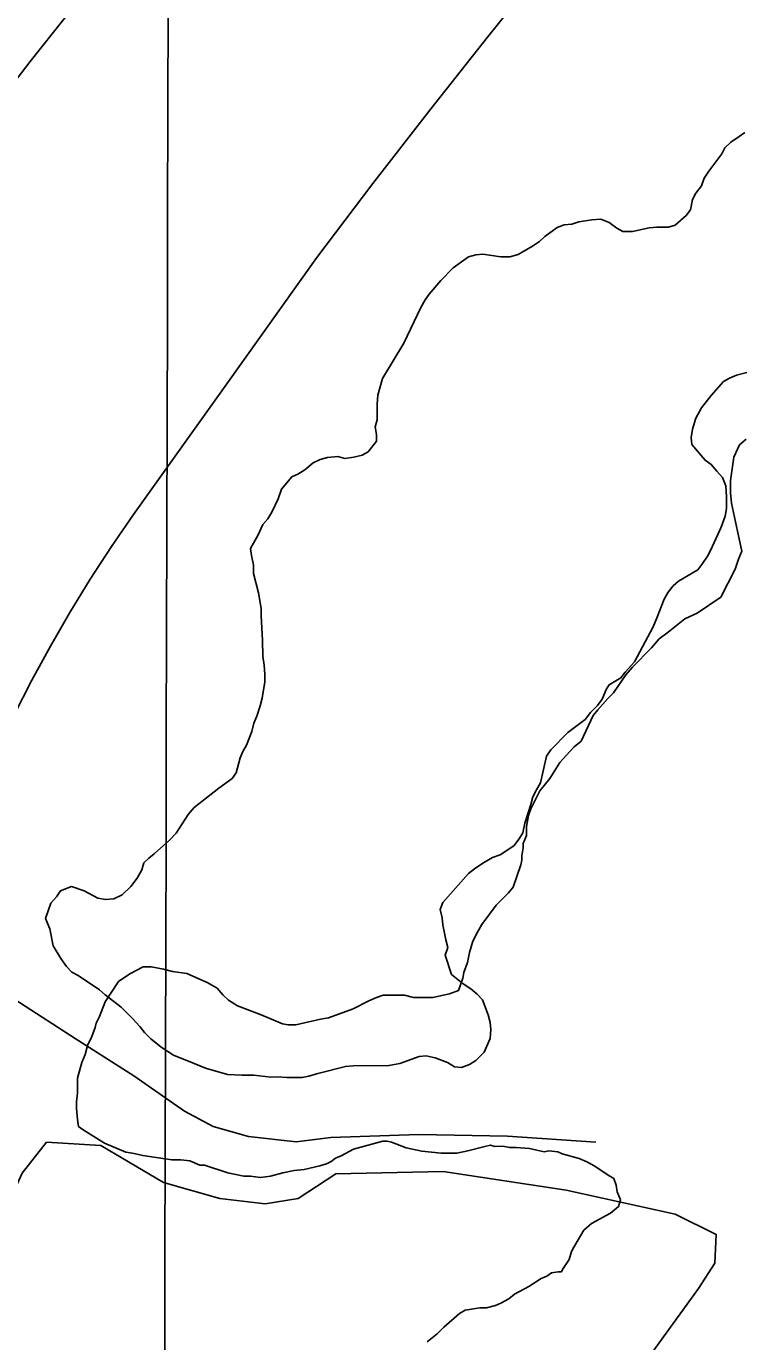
# Model space of a CAD drawing. Extents: x 3172297 to 3210190, y 958463 to 983887.
# Drawn here: x 3186909 to 3187234, y 965086 to 965683 of the extents above; entities that cross this region are included whole.
import ezdxf

# ---------------------------------------------------------------- set-up
doc = ezdxf.new("R2010")
doc.units = 0
for name, color, linetype in [('V-DTCH-CNTR', 7, 'Continuous'), ('V-GRID-MAJR', 7, 'Continuous'), ('V-LEVE-TOET', 7, 'Continuous'), ('V-ROAD-CNTR', 7, 'Continuous'), ('V-SITE-VEGE', 7, 'Continuous'), ('V-TOPO-SHOR', 7, 'Continuous')]:
    doc.layers.add(name, color=color, linetype=linetype)

msp = doc.modelspace()

# ---------------------------------------------------------------- linework, layer by layer
at = {"layer": 'V-DTCH-CNTR'}
msp.add_lwpolyline([(3186862.81, 965266.19), (3186884.92, 965253.48), (3186906.06, 965240.16), (3186931.41, 965223.87), (3186958.08, 965206.89), (3186981.07, 965190.85), (3186993.96, 965183.9), (3187010.08, 965179.31), (3187031.71, 965176.84), (3187047.46, 965178.82), (3187087.46, 965180.26), (3187127.65, 965179.43), (3187167.84, 965176.68)], dxfattribs=at)
at = {"layer": 'V-GRID-MAJR'}
msp.add_spline([(3186968.95, 963893.69), (3186984.81, 969953.98), (3187000.69, 976017.35), (3187016.56, 982080.77), (3187016.57, 982083.8)], degree=3, dxfattribs=at)
at = {"layer": 'V-LEVE-TOET'}
msp.add_lwpolyline([(3187144.89, 965711.43), (3187118.53, 965678.52), (3187092.43, 965645.39), (3187066.6, 965612.06), (3187041.04, 965578.52), (3186999.48, 965520.11), (3186957.84, 965461.77), (3186947.87, 965447.21), (3186938.25, 965432.4), (3186929.01, 965417.33), (3186920.15, 965402.03), (3186911.69, 965386.51), (3186903.62, 965370.78)], dxfattribs=at)
at = {"layer": 'V-ROAD-CNTR'}
msp.add_lwpolyline([(3186890.06, 965640.41), (3186910.93, 965667.45), (3186932.18, 965694.19), (3186956.16, 965725.19), (3186980.3, 965756.07), (3187004.59, 965786.83), (3187029.04, 965817.46), (3187068.24, 965867.58), (3187107.85, 965917.38), (3187126.14, 965941.22), (3187144.09, 965965.32), (3187161.68, 965989.69), (3187178.91, 966014.31), (3187195.17, 966039.4), (3187211.17, 966064.65), (3187226.9, 966090.07), (3187242.37, 966115.66)], dxfattribs=at)
at = {"layer": 'V-SITE-VEGE'}
for p, q in [((3187232.94, 965493.48), (3187230.41, 965487.87)), ((3187235.98, 965496.03), (3187232.94, 965493.48)), ((3187230.41, 965487.87), (3187228.91, 965477.17)), ((3187228.91, 965477.17), (3187228.93, 965471.57)), ((3187228.93, 965471.57), (3187229.45, 965466.98)), ((3187229.45, 965466.98), (3187232.04, 965454.26)), ((3187232.04, 965454.26), (3187234.11, 965445.1)), ((3187232.59, 965441.53), (3187231.08, 965436.94)), ((3187234.11, 965445.1), (3187232.59, 965441.53)), ((3187231.08, 965436.94), (3187224.5, 965424.19)), ((3187224.5, 965424.19), (3187213.83, 965417.03)), ((3187213.83, 965417.03), (3187208.24, 965414.46)), ((3187208.24, 965414.46), (3187200.62, 965408.33)), ((3187196.55, 965405.26), (3187193, 965401.17)), ((3187200.62, 965408.33), (3187196.55, 965405.26)), ((3187193, 965401.17), (3187184.37, 965392.48)), ((3187184.37, 965392.48), (3187181.33, 965388.91)), ((3187181.33, 965388.91), (3187175.75, 965380.74)), ((3187175.75, 965380.74), (3187173.21, 965378.19)), ((3187173.21, 965378.19), (3187168.65, 965373.08)), ((3187166.62, 965370.53), (3187161.05, 965358.8)), ((3187168.65, 965373.08), (3187166.62, 965370.53)), ((3187158.01, 965356.24), (3187155.98, 965354.2)), ((3187161.05, 965358.8), (3187158.01, 965356.24)), ((3187155.98, 965354.2), (3187151.41, 965349.09)), ((3187151.41, 965349.09), (3187146.85, 965341.94)), ((3187146.85, 965341.94), (3187142.28, 965336.33)), ((3187142.28, 965336.33), (3187138.24, 965328.17)), ((3187138.24, 965328.17), (3187137.23, 965325.11)), ((3187137.23, 965325.11), (3187136.23, 965320.01)), ((3187136.23, 965320.01), (3187136.24, 965315.94)), ((3187136.24, 965315.94), (3187134.72, 965312.37)), ((3187134.73, 965310.33), (3187134.23, 965306.77)), ((3187134.72, 965312.37), (3187134.73, 965310.33)), ((3187133.74, 965302.69), (3187130.21, 965292.49)), ((3187134.24, 965304.73), (3187133.74, 965302.69)), ((3187134.23, 965306.77), (3187134.24, 965304.73)), ((3187128.18, 965289.94), (3187122.59, 965284.32)), ((3187130.21, 965292.49), (3187128.18, 965289.94)), ((3187122.59, 965284.32), (3187116, 965275.64)), ((3187113.98, 965272.07), (3187111.95, 965267.99)), ((3187116, 965275.64), (3187113.98, 965272.07)), ((3187111.95, 965267.99), (3187110.44, 965262.89)), ((3187110.44, 965262.89), (3187109.44, 965258.3)), ((3186962.26, 965256.3), (3186956.16, 965253.22)), ((3186965.83, 965256.31), (3186962.26, 965256.3)), ((3186971.43, 965255.31), (3186965.83, 965256.31)), ((3186975.51, 965254.3), (3186971.43, 965255.31)), ((3186982.14, 965253.31), (3186975.51, 965254.3)), ((3187109.44, 965258.3), (3187107.92, 965253.71)), ((3186951.08, 965249.64), (3186945, 965240.45)), ((3186956.16, 965253.22), (3186951.08, 965249.64)), ((3186991.32, 965249.26), (3186982.14, 965253.31)), ((3186995.91, 965246.73), (3186991.32, 965249.26)), ((3187107.42, 965251.17), (3187105.4, 965245.56)), ((3187107.92, 965253.71), (3187107.42, 965251.17)), ((3186998.46, 965243.68), (3186995.91, 965246.73)), ((3187001.02, 965241.14), (3186998.46, 965243.68)), ((3187068.24, 965242.38), (3187064.68, 965240.84)), ((3187071.29, 965243.41), (3187068.24, 965242.38)), ((3187080.96, 965243.44), (3187071.29, 965243.41)), ((3187085.04, 965242.44), (3187080.96, 965243.44)), ((3187093.7, 965242.46), (3187085.04, 965242.44)), ((3187101.33, 965244.02), (3187093.7, 965242.46)), ((3187105.4, 965245.56), (3187101.33, 965244.02)), ((3186945, 965240.45), (3186942.48, 965233.82)), ((3187005.1, 965238.61), (3187001.02, 965241.14)), ((3187015.81, 965234.57), (3187005.1, 965238.61)), ((3187057.56, 965237.25), (3187046.37, 965233.14)), ((3187064.68, 965240.84), (3187057.56, 965237.25)), ((3186940.96, 965230.76), (3186940.46, 965228.73)), ((3186942.48, 965233.82), (3186940.96, 965230.76)), ((3187025.5, 965230.53), (3187015.81, 965234.57)), ((3187028.04, 965230.03), (3187025.5, 965230.53)), ((3187042.81, 965232.62), (3187031.61, 965230.04)), ((3187046.37, 965233.14), (3187042.81, 965232.62)), ((3186938.94, 965224.65), (3186936.92, 965220.56)), ((3186940.46, 965228.73), (3186938.94, 965224.65)), ((3187031.61, 965230.04), (3187028.04, 965230.03)), ((3186936.92, 965220.56), (3186935.91, 965216.49)), ((3186934.4, 965212.92), (3186932.38, 965205.78)), ((3186935.91, 965216.49), (3186934.4, 965212.92)), ((3186932.38, 965205.78), (3186932.4, 965199.16)), ((3186932.4, 965199.16), (3186931.91, 965195.08)), ((3186931.91, 965195.08), (3186931.92, 965192.03)), ((3186931.92, 965192.03), (3186932.44, 965186.94)), ((3186932.44, 965186.94), (3186932.96, 965183.89)), ((3186932.96, 965183.89), (3186935, 965182.36)), ((3186935, 965182.36), (3186944.7, 965176.28)), ((3187057.77, 965173.6), (3187071, 965177.2)), ((3187071, 965177.2), (3187073.03, 965177.21)), ((3187073.03, 965177.21), (3187075.07, 965176.71)), ((3187075.07, 965176.71), (3187081.7, 965174.18)), ((3186944.7, 965176.28), (3186954.39, 965172.24)), ((3186954.39, 965172.24), (3186957.45, 965171.74)), ((3186957.45, 965171.74), (3186962.03, 965170.74)), ((3186962.03, 965170.74), (3186975.28, 965168.74)), ((3187049.63, 965169.49), (3187052.17, 965170.52)), ((3187052.17, 965170.52), (3187057.77, 965173.6)), ((3187081.7, 965174.18), (3187088.83, 965172.68)), ((3187088.83, 965172.68), (3187097.49, 965171.69)), ((3187097.49, 965171.69), (3187104.63, 965171.71)), ((3187104.63, 965171.71), (3187109.71, 965172.75)), ((3187109.71, 965172.75), (3187117.35, 965174.81)), ((3187117.35, 965174.81), (3187119.89, 965175.32)), ((3187119.89, 965175.32), (3187121.93, 965174.82)), ((3187121.93, 965174.82), (3187125.5, 965174.83)), ((3187125.5, 965174.83), (3187128.55, 965174.33)), ((3187128.55, 965174.33), (3187131.61, 965174.34)), ((3187131.61, 965174.34), (3187137.72, 965173.86)), ((3187137.72, 965173.86), (3187144.35, 965172.35)), ((3187144.35, 965172.35), (3187146.38, 965172.86)), ((3187146.38, 965172.86), (3187150.46, 965172.37)), ((3187150.46, 965172.37), (3187152.5, 965171.36)), ((3187152.5, 965171.36), (3187160.14, 965169.35)), ((3186975.28, 965168.74), (3186979.35, 965168.76)), ((3186979.35, 965168.76), (3186983.43, 965168.26)), ((3186983.43, 965168.26), (3186988.02, 965166.24)), ((3186988.02, 965166.24), (3186990.05, 965166.24)), ((3186990.05, 965166.24), (3187000.76, 965162.72)), ((3187035.39, 965164.36), (3187042.51, 965165.91)), ((3187042.51, 965165.91), (3187045.56, 965166.93)), ((3187045.56, 965166.93), (3187047.6, 965167.96)), ((3187047.6, 965167.96), (3187049.63, 965169.49)), ((3187160.14, 965169.35), (3187163.71, 965167.83)), ((3187163.71, 965167.83), (3187167.28, 965165.8)), ((3187167.28, 965165.8), (3187173.41, 965161.75)), ((3187000.76, 965162.72), (3187007.9, 965161.21)), ((3187007.9, 965161.21), (3187010.95, 965161.22)), ((3187010.95, 965161.22), (3187015.54, 965160.73)), ((3187015.54, 965160.73), (3187020.12, 965161.25)), ((3187020.12, 965161.25), (3187025.72, 965162.8)), ((3187025.72, 965162.8), (3187030.81, 965163.83)), ((3187030.81, 965163.83), (3187035.39, 965164.36)), ((3187173.41, 965161.75), (3187175.96, 965160.23)), ((3187175.96, 965160.23), (3187176.99, 965157.17)), ((3187176.99, 965157.17), (3187177.51, 965154.12)), ((3187177.51, 965154.12), (3187179.05, 965150.56)), ((3187178.04, 965147.5), (3187174.48, 965144.44)), ((3187179.05, 965150.56), (3187178.04, 965147.5)), ((3187174.48, 965144.44), (3187165.84, 965139.83)), ((3187162.29, 965136.76), (3187157.73, 965129.1)), ((3187165.84, 965139.83), (3187162.29, 965136.76)), ((3187157.73, 965129.1), (3187156.72, 965127.06)), ((3187155.71, 965123.49), (3187152.67, 965118.9)), ((3187156.72, 965127.06), (3187155.71, 965123.49)), ((3187147.58, 965117.36), (3187145.55, 965115.82)), ((3187150.63, 965117.88), (3187147.58, 965117.36)), ((3187152.16, 965117.88), (3187150.63, 965117.88)), ((3187152.67, 965118.9), (3187152.16, 965117.88)), ((3187137.41, 965111.21), (3187130.81, 965107.63)), ((3187143.01, 965114.8), (3187137.41, 965111.21)), ((3187145.55, 965115.82), (3187143.01, 965114.8)), ((3187128.27, 965105.58), (3187124.71, 965103.53)), ((3187130.81, 965107.63), (3187128.27, 965105.58)), ((3187105.88, 965098.89), (3187098.77, 965092.76)), ((3187108.42, 965100.43), (3187105.88, 965098.89)), ((3187115.04, 965101.46), (3187108.42, 965100.43)), ((3187118.09, 965101.47), (3187115.04, 965101.46)), ((3187122.17, 965102.51), (3187118.09, 965101.47)), ((3187124.71, 965103.53), (3187122.17, 965102.51)), ((3187095.73, 965089.69), (3187091.15, 965086.11)), ((3187098.77, 965092.76), (3187095.73, 965089.69))]:
    msp.add_line(p, q, dxfattribs=at)
at = {"layer": 'V-TOPO-SHOR'}
for points in [[(3187015.83, 965419.02), (3187014.56, 965426.22), (3187012.33, 965434.98), (3187012.32, 965438.74), (3187011.37, 965443.13), (3187011.04, 965446.26), (3187014.47, 965452.54), (3187016.65, 965457.24), (3187018.83, 965459.75), (3187020.7, 965462.89), (3187023.5, 965468.86), (3187025.05, 965473.25), (3187029.73, 965478.9), (3187032.55, 965480.16), (3187035.68, 965482.05), (3187039.43, 965485.2), (3187042.56, 965486.78), (3187046, 965487.73), (3187050.7, 965488.05), (3187053.83, 965487.13), (3187057.9, 965487.77), (3187061.66, 965488.71), (3187064.47, 965490.29), (3187068.22, 965495.01), (3187068.21, 965498.14), (3187067.57, 965501.58), (3187068.5, 965504.72), (3187068.47, 965511.92), (3187068.77, 965516), (3187070.94, 965523.52), (3187080.6, 965539.53), (3187088.38, 965555.85), (3187090.25, 965559.3), (3187092.12, 965561.81), (3187097.43, 965568.1), (3187103.05, 965573.75), (3187109.93, 965578.79), (3187113.37, 965579.74), (3187116.5, 965580.06), (3187124.65, 965578.83), (3187128.72, 965578.85), (3187132.48, 965579.8), (3187139.05, 965583.58), (3187142.17, 965585.78), (3187144.67, 965587.99), (3187150.3, 965592.08), (3187153.43, 965593.34), (3187156.87, 965593.67), (3187160, 965594.61), (3187165.95, 965595.57), (3187170.02, 965595.9), (3187173.79, 965594.35), (3187177.24, 965591.85), (3187180.07, 965590.29), (3187184.45, 965590.31), (3187191.96, 965591.9), (3187195.41, 965592.22), (3187200.74, 965592.24), (3187203.87, 965593.19), (3187208.87, 965597.59), (3187210.74, 965600.11), (3187211.66, 965604.81), (3187213.22, 965607.63), (3187215.71, 965611.09), (3187216.95, 965614.54), (3187219.14, 965617.68), (3187225.06, 965625.53), (3187226.31, 965628.35), (3187229.12, 965630.87), (3187232.87, 965633.39), (3187235.37, 965635.27)], [(3187236.35, 965526.25), (3187231.66, 965524.98), (3187228.53, 965523.72), (3187225.71, 965522.15), (3187220.1, 965515.86), (3187215.73, 965510.21), (3187213.23, 965505.5), (3187211.69, 965500.48), (3187211.07, 965496.72), (3187211.39, 965493.59), (3187217.37, 965486.4), (3187220.2, 965484.53), (3187222.71, 965481.41), (3187225.23, 965478.6), (3187226.81, 965474.84), (3187227.14, 965469.83), (3187227.15, 965464.5), (3187226.54, 965461.06), (3187224.68, 965456.04), (3187220.01, 965445.69), (3187218.45, 965442.86), (3187215.96, 965439.09), (3187214.09, 965436.58), (3187205.33, 965431.54), (3187202.83, 965429.34), (3187200.65, 965426.51), (3187198.78, 965423.37), (3187195.67, 965415.21), (3187193.81, 965410.82), (3187185.4, 965394.82), (3187181.03, 965390.11), (3187179.16, 965387.59), (3187173.84, 965384.44), (3187172.6, 965382.56), (3187170.73, 965377.85), (3187168.55, 965375.03), (3187165.43, 965371.88), (3187162.93, 965368.74), (3187155.12, 965362.76), (3187147.31, 965354.91), (3187145.44, 965352.08), (3187142.66, 965339.85), (3187140.79, 965336.71), (3187139.23, 965333.58), (3187138.3, 965330.13), (3187135.51, 965321.66), (3187134.59, 965317.27)], [(3187134.59, 965317.27), (3187133.03, 965314.45), (3187130.53, 965311.31), (3187124.28, 965307.21), (3187120.84, 965305.95), (3187116.46, 965303.43), (3187112.71, 965300.91), (3187109.9, 965298.71), (3187098.35, 965285.51), (3187097.1, 965282.37), (3187098.06, 965278.62), (3187098.38, 965275.49), (3187099.66, 965268.6), (3187100.6, 965265.15), (3187099.36, 965261.7), (3187102.21, 965252.94), (3187107.55, 965248.57), (3187111, 965246.39), (3187113.83, 965243.89), (3187116.35, 965241.4), (3187118.88, 965234.51), (3187119.83, 965231.07), (3187120.15, 965227.94), (3187119.85, 965223.86), (3187117.05, 965217.59), (3187113.3, 965213.81), (3187110.49, 965211.93), (3187106.73, 965210.66), (3187103.6, 965210.96), (3187100.46, 965212.83), (3187094.82, 965215.01), (3187090.74, 965215.94), (3187087.61, 965215.61), (3187078.85, 965212.45), (3187073.84, 965211.49), (3187057.55, 965211.44), (3187054.1, 965211.12), (3187041.58, 965207.94), (3187037.51, 965206.68), (3187034.38, 965206.04), (3187027.49, 965206.02), (3187023.41, 965206.32), (3187020.28, 965206.31), (3187012.45, 965207.22), (3187007.12, 965207.2), (3187000.54, 965207.5), (3186990.51, 965210.28), (3186985.48, 965212.46), (3186976.08, 965216.19), (3186970.42, 965219.93), (3186965.71, 965223.67), (3186962.88, 965226.48), (3186960.68, 965229.3), (3186957.22, 965233.05), (3186952.2, 965238.04), (3186944.97, 965243.66), (3186942.46, 965245.84), (3186932.73, 965252.39), (3186929.9, 965253.95), (3186927.39, 965256.45), (3186924.87, 965260.2), (3186921.4, 965265.82), (3186919.81, 965273.65), (3186917.92, 965278.34), (3186920.4, 965285.24), (3186922.9, 965288.07), (3186924.77, 965290.9), (3186929.77, 965292.8), (3186935.42, 965290.93), (3186941.7, 965287.51), (3186945.14, 965286.89), (3186948.9, 965287.22), (3186952.66, 965289.11), (3186956.72, 965292.88), (3186959.52, 965296.65), (3186961.7, 965300.42), (3186962.63, 965303.55), (3186964.82, 965305.75), (3186967.32, 965307.64), (3186974.19, 965313.93), (3186977.31, 965317.07), (3186982.61, 965325.55), (3186985.42, 965328.69), (3186996.67, 965337.5), (3187002.61, 965341.9), (3187004.48, 965344.42), (3187006.34, 965351.32), (3187007.58, 965354.14), (3187009.14, 965356.96), (3187011.63, 965363.24), (3187012.55, 965367), (3187013.8, 965370.14), (3187015.35, 965374.84), (3187016.28, 965378.29), (3187017.51, 965385.81), (3187017.49, 965389.26), (3187017.17, 965393.33), (3187016.53, 965397.4), (3187016.5, 965404.61), (3187015.84, 965415.88), (3187015.83, 965419.02)], [(3186874.87, 965067.27), (3186889.82, 965096.71), (3186895.58, 965137.11), (3186907.28, 965162.58), (3186918.41, 965176.78), (3186942.97, 965175.28), (3186971.44, 965158.48), (3186997.07, 965151.09), (3187017.67, 965148.78), (3187032.62, 965151.11), (3187049.74, 965162.35), (3187098.48, 965163.47), (3187154.29, 965154.95), (3187203.78, 965144.02), (3187222.37, 965134.85), (3187221.8, 965121.82), (3187214.36, 965110.27), (3187191.32, 965078.43)]]:
    msp.add_lwpolyline(points, dxfattribs=at)

doc.saveas('drawing.dxf')
